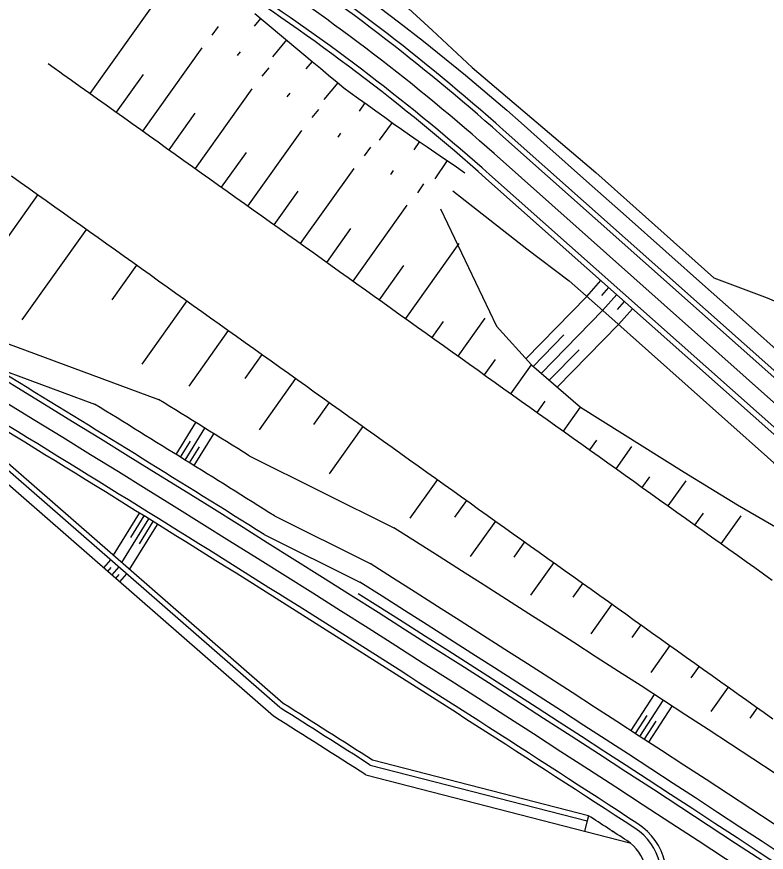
# Model space of a CAD drawing. Extents: x -552278 to -547230, y -1151007 to -1148251.
# Drawn here: x -549987.9 to -549917.3, y -1149318.1 to -1149239.5 of the extents above; entities that cross this region are included whole.
import ezdxf

# ---------------------------------------------------------------- set-up
doc = ezdxf.new("R2010")
doc.units = 0
doc.layers.add('u_trat navrh', color=7, linetype='Continuous')

msp = doc.modelspace()

# ---------------------------------------------------------------- linework, layer by layer
at = {"layer": 'u_trat navrh'}
for p, q in [((-549980.958, -1149246.741), (-549975.283, -1149238.783)), ((-549964.91, -1149239.682), (-549965.506, -1149240.399)), ((-549969.469, -1149241.241), (-549968.874, -1149240.437)), ((-549962.483, -1149241.7), (-549963.807, -1149243.292)), ((-549976.006, -1149250.272), (-549970.427, -1149242.447)), ((-549967.097, -1149243.157), (-549966.809, -1149242.811)), ((-549960.057, -1149243.719), (-549960.653, -1149244.435)), ((-549978.482, -1149248.507), (-549975.944, -1149244.947)), ((-549964.751, -1149245.108), (-549964.111, -1149244.339)), ((-549971.055, -1149253.802), (-549965.713, -1149246.31)), ((-549957.632, -1149245.739), (-549958.975, -1149247.314)), ((-549962.406, -1149247.059), (-549962.118, -1149246.713)), ((-549955.108, -1149247.631), (-549955.647, -1149248.39)), ((-549973.531, -1149252.037), (-549971.068, -1149248.583)), ((-549960.064, -1149249.014), (-549959.415, -1149248.253)), ((-549952.54, -1149249.467), (-549953.759, -1149251.14)), ((-549966.104, -1149257.333), (-549961.029, -1149250.215)), ((-549942.064, -1149250.158), (-549912.262, -1149276.632)), ((-549957.621, -1149250.838), (-549957.36, -1149250.471)), ((-549942.396, -1149250.532), (-549912.594, -1149277.006)), ((-549955.138, -1149252.61), (-549954.549, -1149251.802)), ((-549949.95, -1149251.269), (-549950.475, -1149252.039)), ((-549968.58, -1149255.568), (-549966.235, -1149252.279)), ((-549947.343, -1149253.049), (-549948.511, -1149254.759)), ((-549961.153, -1149260.863), (-549956.118, -1149253.802)), ((-549952.64, -1149254.361), (-549952.386, -1149253.989)), ((-549943.362, -1149254.356), (-549914.919, -1149279.622)), ((-549943.694, -1149254.73), (-549915.251, -1149279.996)), ((-549963.629, -1149259.098), (-549961.363, -1149255.92)), ((-549950.12, -1149256.081), (-549949.556, -1149255.255)), ((-549985.884, -1149256.247), (-549992.397, -1149265.382)), ((-549956.202, -1149264.394), (-549951.118, -1149257.264)), ((-549981.309, -1149259.51), (-549987.396, -1149268.047)), ((-549958.677, -1149262.628), (-549956.406, -1149259.443)), ((-549951.251, -1149267.924), (-549946.214, -1149260.86)), ((-549976.581, -1149262.881), (-549978.906, -1149266.143)), ((-549953.726, -1149266.159), (-549951.43, -1149262.939)), ((-549934.211, -1149265.828), (-549932.883, -1149264.333)), ((-549932.8, -1149265.745), (-549932.135, -1149264.997)), ((-549939.954, -1149271.694), (-549934.211, -1149265.828)), ((-549932.716, -1149267.156), (-549931.388, -1149265.661)), ((-549971.853, -1149266.253), (-549976.101, -1149272.211)), ((-549931.304, -1149267.073), (-549930.64, -1149266.325)), ((-549938.507, -1149273.075), (-549932.714, -1149267.158)), ((-549931.221, -1149268.485), (-549929.893, -1149266.989)), ((-549948.775, -1149269.689), (-549947.7, -1149268.181)), ((-549946.3, -1149271.455), (-549943.761, -1149267.895)), ((-549936.987, -1149274.382), (-549931.217, -1149268.488)), ((-549967.951, -1149269.035), (-549971.683, -1149274.268)), ((-549990.315, -1149269.7), (-549974.523, -1149275.521)), ((-549939.266, -1149272.422), (-549936.362, -1149269.454)), ((-549987.613, -1149273.977), (-549992.675, -1149270.882)), ((-549937.747, -1149273.729), (-549934.933, -1149270.854)), ((-549987.874, -1149274.404), (-549992.936, -1149271.309)), ((-549964.783, -1149271.293), (-549966.397, -1149273.556)), ((-549990.155, -1149272.423), (-549980.548, -1149275.965)), ((-549943.824, -1149273.22), (-549942.788, -1149271.766)), ((-549941.349, -1149274.985), (-549939.424, -1149272.286)), ((-549961.616, -1149273.552), (-549965.06, -1149278.382)), ((-549958.448, -1149275.811), (-549959.936, -1149277.897)), ((-549938.873, -1149276.75), (-549938.117, -1149275.691)), ((-549936.397, -1149278.516), (-549934.795, -1149276.268)), ((-549963.096, -1149304.526), (-549993.555, -1149277.963)), ((-549962.796, -1149304.124), (-549993.258, -1149277.558)), ((-549972.877, -1149280.704), (-549971.011, -1149277.696)), ((-549972.027, -1149281.231), (-549970.16, -1149278.224)), ((-549971.178, -1149281.759), (-549969.309, -1149278.752)), ((-549955.281, -1149278.069), (-549958.451, -1149282.515)), ((-549963.695, -1149305.33), (-549994.148, -1149278.772)), ((-549972.452, -1149280.968), (-549971.519, -1149279.464)), ((-549933.922, -1149280.281), (-549933.265, -1149279.36)), ((-549971.603, -1149281.495), (-549970.669, -1149279.991)), ((-549931.446, -1149282.046), (-549929.959, -1149279.961)), ((-549965.989, -1149280.819), (-549952.357, -1149287.606)), ((-549948.268, -1149283.07), (-549950.861, -1149286.706)), ((-549928.975, -1149283.808), (-549928.263, -1149282.81)), ((-549926.532, -1149285.55), (-549924.856, -1149283.199)), ((-549945.531, -1149285.022), (-549946.65, -1149286.59)), ((-549978.768, -1149290.195), (-549976.306, -1149286.226)), ((-549977.134, -1149288.509), (-549975.881, -1149286.49)), ((-549963.6, -1149286.487), (-549954.601, -1149290.967)), ((-549924.02, -1149287.342), (-549923.222, -1149286.223)), ((-549921.544, -1149289.107), (-549919.677, -1149286.488)), ((-549975.456, -1149286.753), (-549978.005, -1149290.86)), ((-549977.243, -1149291.525), (-549974.606, -1149287.281)), ((-549976.328, -1149289.105), (-549975.031, -1149287.017)), ((-549942.794, -1149286.973), (-549945.175, -1149290.313)), ((-549964.578, -1149288.234), (-549955.584, -1149292.712)), ((-549940.056, -1149288.925), (-549941.082, -1149290.364)), ((-549979.684, -1149291.387), (-549979.026, -1149290.633)), ((-549978.273, -1149291.29), (-549978.93, -1149292.044)), ((-549937.319, -1149290.877), (-549939.499, -1149293.935)), ((-549979.307, -1149291.715), (-549978.978, -1149291.338)), ((-549978.553, -1149292.373), (-549978.224, -1149291.996)), ((-549978.176, -1149292.701), (-549977.519, -1149291.948)), ((-549934.582, -1149292.829), (-549935.519, -1149294.144)), ((-549931.845, -1149294.781), (-549933.834, -1149297.571)), ((-549929.107, -1149296.733), (-549929.961, -1149297.931)), ((-549926.37, -1149298.684), (-549928.179, -1149301.222)), ((-549923.633, -1149300.636), (-549924.408, -1149301.724)), ((-549920.895, -1149302.588), (-549922.535, -1149304.888)), ((-549930.038, -1149306.691), (-549927.84, -1149303.301)), ((-549929.199, -1149307.235), (-549927, -1149303.846)), ((-549928.36, -1149307.779), (-549926.16, -1149304.391)), ((-549918.158, -1149304.54), (-549918.86, -1149305.524)), ((-549929.619, -1149306.963), (-549928.519, -1149305.268)), ((-549928.78, -1149307.507), (-549927.68, -1149305.813)), ((-549954.59, -1149309.926), (-549934.163, -1149315.176)), ((-549934.039, -1149314.692), (-549954.388, -1149309.461)), ((-549954.993, -1149310.855), (-549930.144, -1149317.242)), ((-549934.039, -1149314.692), (-549934.163, -1149315.176)), ((-549934.163, -1149315.176), (-549934.412, -1149316.145))]:
    msp.add_line(p, q, dxfattribs=at)
for points in [[(-549968.294, -1149228.794), (-549966.149, -1149230.029), (-549964.154, -1149231.335), (-549961.933, -1149232.809), (-549957.741, -1149235.707), (-549953.623, -1149238.709), (-549951.931, -1149239.989), (-549949.581, -1149241.813), (-549945.618, -1149245.017), (-549941.737, -1149248.319), (-549940.377, -1149249.517), (-549937.968, -1149251.657), (-549934.23, -1149254.977), (-549930.492, -1149258.298), (-549926.754, -1149261.619), (-549923.015, -1149264.939), (-549919.277, -1149268.26), (-549915.539, -1149271.581)], [(-549960.851, -1149231.632), (-549956.832, -1149234.421), (-549952.603, -1149237.346), (-549950.991, -1149238.759), (-549948.758, -1149240.768), (-549945.008, -1149244.281)], [(-549965.456, -1149239.228), (-549964.685, -1149239.87), (-549963.913, -1149240.511), (-549963.142, -1149241.152), (-549962.37, -1149241.794), (-549961.599, -1149242.435), (-549960.828, -1149243.077), (-549960.056, -1149243.719), (-549959.285, -1149244.361), (-549958.514, -1149245.002), (-549957.717, -1149245.666), (-549957.073, -1149246.216), (-549956.47, -1149246.663), (-549955.702, -1149247.208), (-549954.886, -1149247.788), (-549954.071, -1149248.367), (-549953.229, -1149248.965), (-549952.419, -1149249.555), (-549951.66, -1149250.095), (-549950.882, -1149250.633), (-549950.07, -1149251.187), (-549949.244, -1149251.751), (-549948.417, -1149252.316), (-549947.591, -1149252.88), (-549946.7, -1149253.489), (-549945.688, -1149254.222)], [(-549984.902, -1149243.929), (-549984.341, -1149244.329), (-549983.825, -1149244.696), (-549983.526, -1149244.91), (-549982.712, -1149245.49), (-549981.898, -1149246.071), (-549981.084, -1149246.651), (-549980.27, -1149247.232), (-549979.455, -1149247.812), (-549978.641, -1149248.393), (-549977.827, -1149248.974), (-549977.013, -1149249.554), (-549976.199, -1149250.135), (-549975.384, -1149250.715), (-549974.57, -1149251.296), (-549973.756, -1149251.877), (-549972.942, -1149252.457), (-549972.128, -1149253.038), (-549971.313, -1149253.618), (-549970.499, -1149254.199), (-549969.685, -1149254.779), (-549968.871, -1149255.36), (-549968.057, -1149255.941), (-549967.242, -1149256.521), (-549966.428, -1149257.102), (-549965.614, -1149257.682), (-549964.8, -1149258.263), (-549963.986, -1149258.843), (-549963.171, -1149259.424), (-549962.357, -1149260.005), (-549961.543, -1149260.585), (-549960.729, -1149261.166), (-549959.915, -1149261.746), (-549959.1, -1149262.327), (-549958.286, -1149262.908), (-549957.472, -1149263.488), (-549956.658, -1149264.069), (-549955.844, -1149264.649), (-549955.029, -1149265.23), (-549954.215, -1149265.81), (-549953.401, -1149266.391), (-549952.587, -1149266.972), (-549951.772, -1149267.552), (-549950.958, -1149268.133), (-549950.144, -1149268.713), (-549949.33, -1149269.294), (-549948.516, -1149269.874), (-549947.701, -1149270.455), (-549946.887, -1149271.036), (-549946.073, -1149271.616), (-549945.259, -1149272.197), (-549944.445, -1149272.777), (-549943.63, -1149273.358), (-549942.816, -1149273.938), (-549942.002, -1149274.519), (-549941.188, -1149275.1), (-549940.374, -1149275.68), (-549939.559, -1149276.261), (-549938.745, -1149276.841), (-549937.931, -1149277.422), (-549937.117, -1149278.003), (-549936.303, -1149278.583), (-549935.488, -1149279.164), (-549934.674, -1149279.744), (-549933.86, -1149280.325), (-549933.046, -1149280.905), (-549932.232, -1149281.486), (-549931.417, -1149282.067), (-549930.603, -1149282.647), (-549929.789, -1149283.228), (-549928.975, -1149283.808), (-549928.161, -1149284.389), (-549927.346, -1149284.969), (-549926.532, -1149285.55), (-549925.718, -1149286.131), (-549924.904, -1149286.711), (-549924.09, -1149287.292), (-549923.275, -1149287.872), (-549922.461, -1149288.453), (-549921.647, -1149289.034), (-549920.833, -1149289.614), (-549920.019, -1149290.195), (-549919.204, -1149290.775), (-549918.39, -1149291.356), (-549917.576, -1149291.936), (-549916.762, -1149292.517)], [(-549945.008, -1149244.281), (-549933.366, -1149254.181), (-549922.253, -1149264.081)], [(-549942.934, -1149252.395), (-549913.756, -1149278.314)], [(-549988.351, -1149254.488), (-549987.537, -1149255.069), (-549986.723, -1149255.649), (-549985.908, -1149256.23), (-549985.094, -1149256.811), (-549984.28, -1149257.391), (-549983.466, -1149257.972), (-549982.652, -1149258.552), (-549981.837, -1149259.133), (-549981.023, -1149259.713), (-549980.209, -1149260.294), (-549979.395, -1149260.875), (-549978.581, -1149261.455), (-549977.766, -1149262.036), (-549976.952, -1149262.616), (-549976.138, -1149263.197), (-549975.324, -1149263.777), (-549974.51, -1149264.358), (-549973.695, -1149264.939), (-549972.881, -1149265.519), (-549972.067, -1149266.1), (-549971.253, -1149266.68), (-549970.439, -1149267.261), (-549969.624, -1149267.841), (-549968.81, -1149268.422), (-549967.996, -1149269.003), (-549967.182, -1149269.583), (-549966.368, -1149270.164), (-549965.553, -1149270.744), (-549964.739, -1149271.325), (-549963.925, -1149271.906), (-549963.111, -1149272.486), (-549962.297, -1149273.067), (-549961.482, -1149273.647), (-549960.668, -1149274.228), (-549959.854, -1149274.808), (-549959.04, -1149275.389), (-549958.226, -1149275.97), (-549957.411, -1149276.55), (-549956.597, -1149277.131), (-549955.783, -1149277.711), (-549954.969, -1149278.292), (-549954.154, -1149278.872), (-549953.34, -1149279.453), (-549952.526, -1149280.034), (-549951.712, -1149280.614), (-549950.898, -1149281.195), (-549950.083, -1149281.775), (-549949.269, -1149282.356), (-549948.455, -1149282.937), (-549947.641, -1149283.517), (-549946.827, -1149284.098), (-549946.012, -1149284.678), (-549945.198, -1149285.259), (-549944.384, -1149285.839), (-549943.57, -1149286.42), (-549942.756, -1149287.001), (-549941.941, -1149287.581), (-549941.127, -1149288.162), (-549940.313, -1149288.742), (-549939.499, -1149289.323), (-549938.685, -1149289.903), (-549937.87, -1149290.484), (-549937.056, -1149291.065), (-549936.242, -1149291.645), (-549935.428, -1149292.226), (-549934.614, -1149292.806), (-549933.799, -1149293.387), (-549932.985, -1149293.967), (-549932.171, -1149294.548), (-549931.357, -1149295.129), (-549930.543, -1149295.709), (-549929.728, -1149296.29), (-549928.914, -1149296.87), (-549928.1, -1149297.451), (-549927.286, -1149298.032), (-549926.472, -1149298.612), (-549925.657, -1149299.193), (-549924.843, -1149299.773), (-549924.029, -1149300.354), (-549923.215, -1149300.934), (-549922.401, -1149301.515), (-549921.586, -1149302.096), (-549920.772, -1149302.676), (-549919.958, -1149303.257), (-549919.144, -1149303.837), (-549918.329, -1149304.418), (-549917.515, -1149304.998), (-549916.701, -1149305.579)], [(-549946.829, -1149255.902), (-549939.85, -1149261.365), (-549939.85, -1149261.365), (-549939.85, -1149261.365), (-549935.871, -1149264.354), (-549932.133, -1149267.674), (-549928.395, -1149270.995), (-549924.657, -1149274.316), (-549920.919, -1149277.636), (-549917.181, -1149280.957), (-549916.579, -1149281.491), (-549913.346, -1149284.303), (-549909.417, -1149287.564), (-549908.879, -1149287.999), (-549905.408, -1149290.727), (-549901.321, -1149293.788), (-549900.867, -1149294.119), (-549899.066, -1149295.425)], [(-549947.971, -1149257.584), (-549942.707, -1149268.618), (-549939.424, -1149272.286), (-549934.795, -1149276.268), (-549925.024, -1149282.386), (-549920.023, -1149285.445), (-549920.023, -1149285.445), (-549911.021, -1149290.665), (-549911.021, -1149290.665), (-549911.021, -1149290.665), (-549907.197, -1149293.053), (-549902.734, -1149295.723), (-549902.241, -1149296.013), (-549900.313, -1149297.144)], [(-549922.253, -1149264.081), (-549917.235, -1149265.961), (-549912.387, -1149268.032), (-549907.417, -1149269.966), (-549906.462, -1149270.103), (-549902.578, -1149271.657), (-549899.11, -1149274.828), (-549898.619, -1149275.233), (-549895.459, -1149277.783), (-549891.733, -1149280.647), (-549891.318, -1149280.957), (-549887.832, -1149283.727), (-549883.941, -1149286.879), (-549880.059, -1149290.042), (-549875.878, -1149292.795), (-549871.492, -1149295.611), (-549867.653, -1149298.045), (-549863.324, -1149300.211), (-549856.887, -1149303.551), (-549856.887, -1149303.551), (-549840.371, -1149311.353), (-549834.453, -1149318.077), (-549834.453, -1149318.077)]]:
    msp.add_lwpolyline(points, dxfattribs=at)
for centre, radius, start, end in [((-550076.625, -1149401.643), 202.618, 48.38592, 56.94897), ((-550076.55, -1149401.551), 202, 48.38469, 56.80516), ((-550075.759, -1149401.919), 200, 48.38469, 56.80516), ((-550077.329, -1149405.272), 201.299, 48.40486, 57.34785), ((-550076.187, -1149403.88), 200, 48.38469, 56.80516), ((-551292.956, -1151408.769), 2502.25, 57.935523, 58.555821), ((-551292.956, -1151408.769), 2501.75, 54.038459, 58.555821), ((-551292.956, -1151408.769), 2507.79, 58.052765, 58.282248), ((-551292.956, -1151408.769), 2500, 54.038459, 58.555821), ((-551292.956, -1151408.769), 2504.25, 57.93776, 58.394186), ((-551292.956, -1151408.769), 2497.75, 56.920202, 58.555821), ((-551292.956, -1151408.769), 2498.25, 56.920202, 58.555821), ((-551292.956, -1151408.769), 2509.29, 54.038459, 57.706637), ((-551292.956, -1151408.769), 2505.25, 54.038459, 57.708965), ((-551292.956, -1151408.769), 2503.25, 54.038459, 57.706637), ((-551292.956, -1151408.769), 2502.25, 54.038459, 57.695926), ((-551292.956, -1151408.769), 2489.25, 57.47562, 57.706637), ((-551292.956, -1151408.769), 2489.75, 57.477454, 57.706637), ((-551292.956, -1151408.769), 2488.25, 57.471951, 57.709294), ((-551292.956, -1151408.769), 2496.36, 56.920202, 57.019087), ((-549932.67, -1149320.484), 6, 331.10696, 56.9202), ((-550577.097, -1150322.031), 1195.06, 57.310502, 57.321167), ((-549932.67, -1149320.484), 5.5, 331.10696, 56.9202), ((-549932.67, -1149320.484), 4.11, 331.10696, 56.9202)]:
    msp.add_arc(centre, radius, start, end, dxfattribs=at)

doc.saveas('drawing.dxf')
